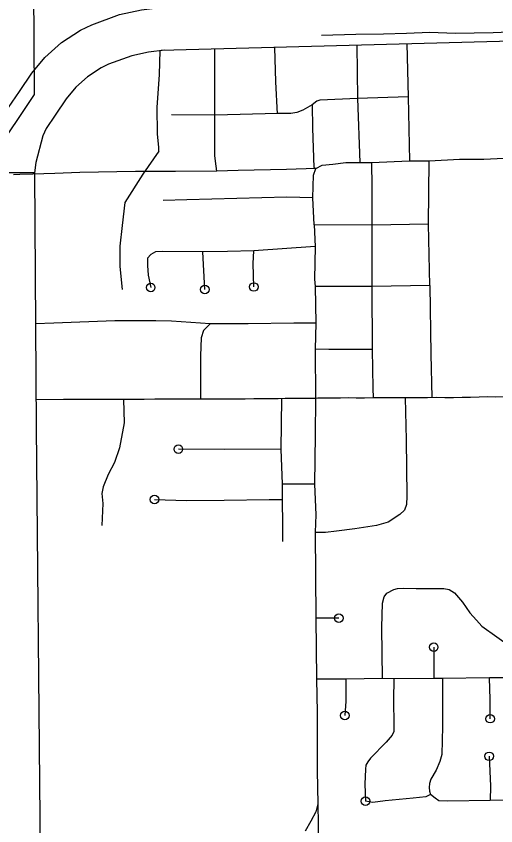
# Model space of a CAD drawing. Extents: x 1127717 to 1741049, y 2026793 to 2244711.
# Drawn here: x 1338119 to 1340918, y 2078627 to 2083351 of the extents above; entities that cross this region are included whole.
import ezdxf

# ---------------------------------------------------------------- set-up
doc = ezdxf.new("R2010")
doc.units = 0
for name, color, linetype in [('10', 7, 'Continuous'), ('15', 7, 'Continuous'), ('33', 7, 'Continuous'), ('35', 7, 'Continuous')]:
    doc.layers.add(name, color=color, linetype=linetype)

msp = doc.modelspace()

# ---------------------------------------------------------------- linework, layer by layer
at = {"layer": '10'}
for points in [[(1338168, 2089700), (1338202.2, 2086280), (1338222.8, 2082893.2), (1337986.6, 2082541.3)], [(1338225.6, 2082437.4), (1337975.6, 2082435.9)]]:
    msp.add_lwpolyline(points, dxfattribs=at)
at = {"layer": '15'}
for points in [[(1337975.6, 2082435.9), (1337986.6, 2082541.3), (1338037.3, 2082735.5), (1338074.1, 2082817), (1338138.1, 2082912), (1338209.8, 2083018.7), (1338285.4, 2083109.8), (1338382.4, 2083197.1), (1338493.2, 2083268.2), (1338559.6, 2083300.4), (1338722.6, 2083360.6), (1338849.6, 2083388.3), (1338958.8, 2083400.6)], [(1342255.4, 2083237.5), (1338965.4, 2083150.7)], [(1338986.9, 2083152.2), (1338890.4, 2083141.3), (1338792.9, 2083120.1), (1338657.7, 2083070.1), (1338615.6, 2083049.7), (1338534.5, 2082997.7), (1338466.2, 2082936.2), (1338410.3, 2082868.7), (1338345.5, 2082772.4), (1338293.2, 2082694.8), (1338273.8, 2082651.9), (1338233.3, 2082496.4), (1338225.6, 2082437.4)], [(1338225.6, 2082437.4), (1338234.7, 2080951.8), (1338278.8, 2076394.3)]]:
    msp.add_lwpolyline(points, dxfattribs=at)
at = {"layer": '33'}
for points in [[(1341416.9, 2083265.6), (1341133.9, 2083262.4), (1340902.3, 2083252.8), (1340680.4, 2083249.5), (1340532.4, 2083256), (1340397.3, 2083249.5), (1340262.2, 2083246.3), (1340101.4, 2083243.1)], [(1340101.4, 2083243.1), (1339900.5, 2083238.1)], [(1339625.4, 2083168.1), (1339632.9, 2082967.4), (1339641, 2082781.8)], [(1340107.5, 2083180.8), (1340111.1, 2082870.8)], [(1340398.9, 2083188.5), (1340407, 2082880.5)], [(1339289.3, 2082447.3), (1339286.3, 2082474.7), (1339277.2, 2082535.5), (1339277.2, 2082772.8), (1339277.2, 2082961.4), (1339277.2, 2083159)], [(1340111.1, 2082870.8), (1339891.3, 2082861), (1339873.1, 2082854.9), (1339845.7, 2082833.6), (1339791, 2082803.2), (1339757.6, 2082788), (1339721.1, 2082781.9), (1339645.1, 2082781.9), (1339277.2, 2082772.8)], [(1340407, 2082880.5), (1340111.1, 2082870.8)], [(1340111.1, 2082870.8), (1340123.9, 2082497.6)], [(1340407, 2082880.5), (1340413.4, 2082507.2)], [(1339845.7, 2082833.6), (1339848.8, 2082696.7), (1339854.9, 2082468.6), (1339866.6, 2082462.1)], [(1339277.2, 2082772.8), (1339024.8, 2082775.8)], [(1340123.9, 2082497.6), (1340191.5, 2082497.6), (1340413.4, 2082507.2), (1340529.2, 2082507.2), (1340706.1, 2082516.9), (1340847.6, 2082516.9), (1341117.8, 2082529.8), (1341291.5, 2082536.2), (1341429.8, 2082536.2)], [(1340532.4, 2081778.4), (1340526, 2082137.2), (1340529.2, 2082507.2)], [(1339866.6, 2082462.1), (1339696.8, 2082456.4), (1339414, 2082450.4), (1339289.3, 2082447.3)], [(1339850.5, 2082291.6), (1339853.7, 2082423.5), (1339866.6, 2082462.1), (1339905.2, 2082481.4), (1339966.3, 2082487.9), (1340043.5, 2082497.5), (1340123.9, 2082497.6)], [(1340191.5, 2082497.6), (1340193.5, 2082354.7), (1340194.7, 2082130.7), (1340193.5, 2081992.8), (1340193.5, 2081774.1), (1340197.1, 2081405), (1340200.7, 2081179.2), (1340202.2, 2081122.8)], [(1339289.3, 2082447.3), (1339049.1, 2082444.3), (1338815, 2082444.3), (1338489.7, 2082438.2), (1338343.8, 2082432.1), (1338216.1, 2082429.1), (1338140.1, 2082426), (1338103.3, 2082424.6)], [(1339850.5, 2082291.6), (1339699.2, 2082293.8), (1339115.2, 2082279.5), (1338977, 2082275.3)], [(1339857, 2082133.9), (1339850.5, 2082291.6)], [(1340526, 2082137.2), (1340194.7, 2082130.7), (1339857, 2082133.9)], [(1339857, 2082133.9), (1339863.9, 2082007.1), (1339860.4, 2081817.1), (1339863.9, 2081774.1), (1339867.5, 2081559.1), (1339863.9, 2081408.6), (1339864.9, 2081120.7)], [(1339863.9, 2082007.1), (1339505.7, 2081982.1), (1339351.7, 2081978.5), (1339204.8, 2081974.9), (1338971.9, 2081978.5), (1338932.5, 2081974.9), (1338903.8, 2081960.6), (1338885.9, 2081939.1), (1338885.9, 2081896.1), (1338889.5, 2081838.7), (1338903.8, 2081767)], [(1339219.1, 2081756.2), (1339208.7, 2081975)], [(1339505.7, 2081770.6), (1339502.1, 2081906.8), (1339505.7, 2081982.1)], [(1340532.4, 2081778.4), (1340193.5, 2081774.1), (1339863.9, 2081774.1)], [(1340532.4, 2081778.4), (1340538.8, 2081379.4), (1340545.3, 2081124.8)], [(1339251.3, 2081555.5), (1339025.8, 2081571.2), (1338933.3, 2081573.6), (1338694.7, 2081573.6), (1338339.2, 2081559), (1338231, 2081555.8)], [(1339251.3, 2081555.5), (1339211.9, 2081516.1), (1339197.6, 2081473.1), (1339194, 2081369.2), (1339194, 2081218.6), (1339194, 2081118.4)], [(1339867.5, 2081559.1), (1339738.6, 2081559.1), (1339473.5, 2081555.5), (1339251.3, 2081555.5)], [(1340197.1, 2081405), (1339942.8, 2081405), (1339863.9, 2081408.6)], [(1340964.9, 2081130.4), (1340916, 2081128), (1340868.6, 2081128.8), (1340820, 2081128.4), (1340770.5, 2081126.1), (1340720.9, 2081125.3), (1340671.1, 2081124.4), (1340621, 2081123.6), (1340569.7, 2081124.9), (1340518.4, 2081124.7), (1340466.2, 2081124.4), (1340413.4, 2081124.2), (1340360.1, 2081123.8), (1340307.2, 2081123.3), (1340254.4, 2081123), (1340202.2, 2081122.8), (1340151.8, 2081122.3), (1340102.7, 2081122.4), (1340055.4, 2081122.8), (1340012.1, 2081121.4), (1339973.4, 2081121.2), (1339941.2, 2081121.6), (1339918.1, 2081121.3), (1339904, 2081121.4), (1339878.9, 2081120.9), (1339864.9, 2081120.7), (1339845.2, 2081120.4), (1339821.5, 2081120.2), (1339793.6, 2081119.9), (1339761.7, 2081119.6), (1339726.8, 2081119.3), (1339688.6, 2081118.9), (1339647.5, 2081118.6), (1339603.1, 2081118.4), (1339556, 2081117.7), (1339506.4, 2081117), (1339454.7, 2081116.9), (1339401, 2081116.8), (1339345.3, 2081116.5), (1339288.2, 2081115.9), (1339229.8, 2081115.7), (1339170.4, 2081115.8), (1339110.3, 2081115.7), (1339049.7, 2081115.4), (1338988.7, 2081115.5), (1338927.4, 2081115.4), (1338866.1, 2081114.9), (1338805.2, 2081114.8), (1338744.7, 2081114.7), (1338684.6, 2081114.4), (1338625, 2081114), (1338566.1, 2081113.8), (1338507.9, 2081113.8), (1338450.6, 2081113.8), (1338394.2, 2081113.7), (1338233.7, 2081112.8)], [(1338744.7, 2081114.7), (1338748.3, 2080978.1), (1338721.5, 2080831.9), (1338692.3, 2080746.7), (1338655.8, 2080676.1), (1338626.5, 2080605.4), (1338619.2, 2080566.4), (1338624.1, 2080508), (1338619.2, 2080378.9)], [(1339666.2, 2081118.8), (1339663.8, 2080824.6), (1339671.1, 2080620), (1339671.1, 2080529.9), (1339673.5, 2080381.3), (1339673.5, 2080286.3)], [(1339864.9, 2081120.7), (1339863.9, 2080906.8), (1339860.4, 2080620.1), (1339867.5, 2080440.9), (1339863.9, 2080340.5), (1339867.5, 2079838.8), (1339871.1, 2079484), (1339874.7, 2079286.9), (1339874.7, 2078947.5), (1339878.3, 2078753.9), (1339867.5, 2078707.4), (1339838.9, 2078653.6), (1339805.6, 2078594.5)], [(1340389.3, 2081124), (1340394.2, 2080878.2), (1340399.1, 2080549.4), (1340396.7, 2080500.7), (1340384.5, 2080469), (1340357.7, 2080442.2), (1340289.5, 2080398.4), (1340221.3, 2080378.9), (1340094.7, 2080359.4), (1339987.6, 2080344.8), (1339924.3, 2080337.5), (1339864, 2080337.5)], [(1339663.8, 2080824.6), (1339332.6, 2080822.2), (1339065.1, 2080823.9)], [(1339860.4, 2080620.1), (1339671.1, 2080620)], [(1338925.3, 2080530), (1339113.5, 2080525), (1339332.6, 2080527.5), (1339595.6, 2080529.9), (1339671.1, 2080529.9)], [(1340255.9, 2079487), (1340253.2, 2079783.4), (1340255.9, 2079925.2), (1340266.6, 2079962.7), (1340282.6, 2079984.1), (1340322.8, 2080005.5), (1340344.2, 2080010.9), (1340378.9, 2080013.5), (1340453.8, 2080010.9), (1340614.3, 2080010.9), (1340646.4, 2080005.5), (1340675.9, 2079986.8), (1340724, 2079930.6), (1340766.8, 2079869), (1340804.3, 2079826.2), (1340836.4, 2079791.4), (1340924.6, 2079729.9), (1341004.9, 2079671), (1341015.6, 2079657.6), (1341020.9, 2079630.9), (1341020.9, 2079547.9), (1341029, 2079489.6)], [(1340001.8, 2079837.5), (1339867.5, 2079838.8)], [(1340555.5, 2079668.9), (1340555.5, 2079559.2), (1340555.5, 2079487)], [(1341333.9, 2079495), (1341053, 2079489.6), (1340881.8, 2079489.6), (1340606.3, 2079487), (1340555.5, 2079487), (1340322.8, 2079484.3), (1340255.9, 2079487), (1340041.9, 2079481.6), (1339871.1, 2079481.6)], [(1340041.9, 2079481.6), (1340041.9, 2079353.2), (1340036.5, 2079270.2)], [(1340322.8, 2079484.3), (1340320.1, 2079361.2), (1340322.8, 2079214), (1340322.8, 2079176.5), (1340312.1, 2079155.1), (1340277.3, 2079115), (1340186.3, 2079021.3), (1340170.3, 2078999.9), (1340159.6, 2078981.2), (1340156.9, 2078957.1), (1340154.2, 2078868.8), (1340156.9, 2078769.8)], [(1340606.3, 2079487), (1340606.3, 2079206), (1340603.6, 2079042.7), (1340590.3, 2079002.6), (1340568.9, 2078951.8), (1340539.4, 2078898.2), (1340531.4, 2078874.2), (1340528.7, 2078850.1), (1340531.4, 2078828.7), (1340536.8, 2078809.9)], [(1341053, 2079489.6), (1341050.4, 2079345.1), (1341047.7, 2079192.6), (1341050.4, 2079074.9), (1341053, 2078941.1), (1341054.8, 2078777.8), (1340884.5, 2078775.1), (1340638.4, 2078769.8), (1340584.9, 2078772.5), (1340563.5, 2078788.5), (1340536.8, 2078809.9)], [(1340884.5, 2079251.5), (1340884.5, 2079363.9), (1340881.8, 2079489.6)], [(1340879.2, 2079032), (1340887.2, 2078858.1), (1340884.5, 2078775.1)], [(1340536.8, 2078809.9), (1340510, 2078796.5), (1340435.1, 2078788.5), (1340271.9, 2078772.5), (1340199.7, 2078761.8), (1340156.9, 2078769.8)], [(1339878.3, 2078753.9), (1339881.3, 2078633.7), (1339881.3, 2078505.9), (1339881.3, 2078469.9)]]:
    msp.add_lwpolyline(points, dxfattribs=at)
for centre in [(1338903.8, 2081767), (1339219.1, 2081756.2), (1339505.7, 2081770.6), (1339065.1, 2080823.9), (1338925.3, 2080530), (1340001.8, 2079837.5), (1340555.5, 2079668.9), (1340036.5, 2079270.2), (1340884.5, 2079251.5), (1340879.2, 2079032), (1340156.9, 2078769.8)]:
    msp.add_circle(centre, 25, dxfattribs=at)
at = {"layer": '35'}
for points in [[(1338951, 2082563.4), (1338951.7, 2082583.5), (1338943.7, 2082663.9), (1338941, 2082819.2), (1338954.4, 2083009.3), (1338958.7, 2083150.6)], [(1338951, 2082563.4), (1338857.6, 2082428.8), (1338752.8, 2082264.1), (1338737.8, 2082129.3), (1338722.8, 2082009.5), (1338722.8, 2081889.7), (1338737.8, 2081755)]]:
    msp.add_lwpolyline(points, dxfattribs=at)

doc.saveas('drawing.dxf')
